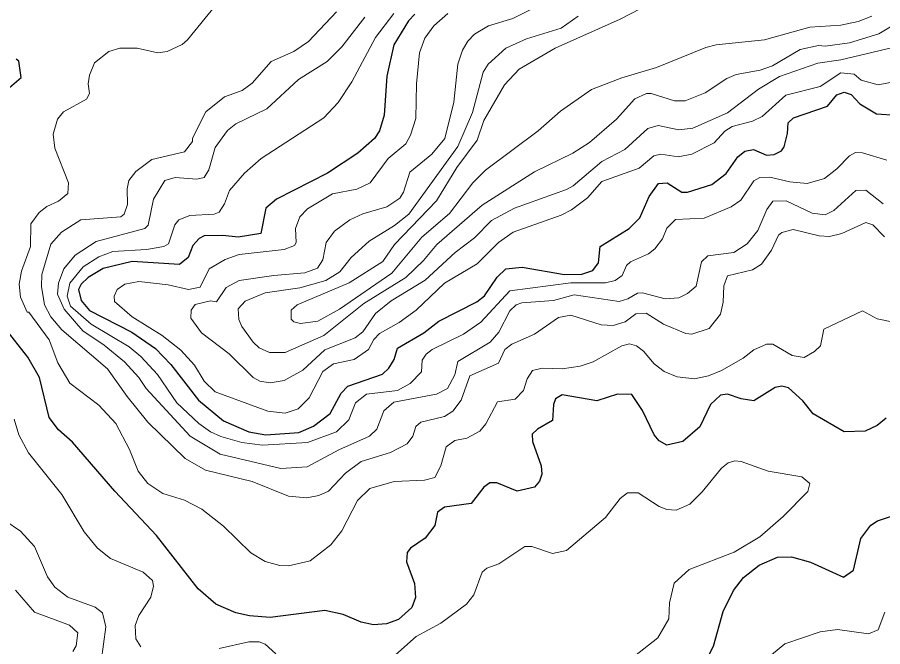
# Model space of a CAD drawing. Extents: x 265 to 291.4, y 7731.5 to 7759.6.
# Drawn here: x 266.827 to 268.417, y 7737.823 to 7738.979 of the extents above; entities that cross this region are included whole.
import ezdxf

# ---------------------------------------------------------------- set-up
doc = ezdxf.new("R2010")
doc.units = 0
doc.header["$LTSCALE"] = 0.032
doc.layers.add('1', color=7, linetype='Continuous', lineweight=25)
doc.layers.add('2', color=7, linetype='Continuous', lineweight=13)

msp = doc.modelspace()

# ---------------------------------------------------------------- linework, layer by layer
at = {"layer": '1'}
for points in [[(267.5574, 7738.985), (267.5454, 7738.9731), (267.5184, 7738.9286), (267.5057, 7738.8713), (267.5009, 7738.7997), (267.4921, 7738.7711), (267.4834, 7738.7567), (267.4524, 7738.7297), (267.3967, 7738.6931), (267.3028, 7738.6453), (267.2837, 7738.6286), (267.2742, 7738.5825), (267.2328, 7738.5753), (267.2042, 7738.5785), (267.17, 7738.5777), (267.1612, 7738.573), (267.1493, 7738.5602), (267.1405, 7738.5379), (267.1246, 7738.5252), (267.0379, 7738.5308), (266.9846, 7738.5181), (266.9568, 7738.5014), (266.944, 7738.4894), (266.9393, 7738.4791), (266.944, 7738.4592), (266.9592, 7738.4409), (267.0371, 7738.4011), (267.0809, 7738.3709), (267.1087, 7738.3415), (267.1596, 7738.2763), (267.2058, 7738.2381), (267.2519, 7738.2182), (267.2837, 7738.2126), (267.3442, 7738.2166), (267.3712, 7738.2285), (267.4015, 7738.2516), (267.4221, 7738.289), (267.434, 7738.3017)], [(266.7905, 7738.8323), (266.8335, 7738.8689), (266.8295, 7738.8991), (266.8247, 7738.9023)], [(267.6011, 7738.421), (267.6711, 7738.4568), (267.6854, 7738.4679), (267.7085, 7738.5022), (267.7244, 7738.5173), (267.7547, 7738.5205), (267.8326, 7738.5069), (267.8644, 7738.5077), (267.8843, 7738.5141), (267.8946, 7738.5284), (267.8978, 7738.5587), (267.9511, 7738.5913), (267.971, 7738.6111), (267.9877, 7738.6501), (268.0052, 7738.674), (268.0211, 7738.6756), (268.0482, 7738.6581), (268.0585, 7738.6581), (268.1031, 7738.6724), (268.1293, 7738.6923), (268.1508, 7738.7233), (268.1635, 7738.7336), (268.1794, 7738.7368), (268.2033, 7738.7265), (268.2176, 7738.7273), (268.2311, 7738.7344), (268.2359, 7738.7416), (268.2423, 7738.7663), (268.2431, 7738.7854), (268.2534, 7738.7949), (268.3155, 7738.8164), (268.333, 7738.8371), (268.3465, 7738.8418), (268.3592, 7738.8378), (268.3751, 7738.8204), (268.4054, 7738.8021), (268.4419, 7738.7997)], [(267.434, 7738.3017), (267.4977, 7738.324), (267.5096, 7738.3351), (267.5192, 7738.351), (267.5255, 7738.3717), (267.5741, 7738.3995), (267.6011, 7738.421)], [(267.481, 7737.8634), (267.4587, 7737.8682), (267.4253, 7737.8825), (267.3919, 7737.8896), (267.2917, 7737.8769), (267.2535, 7737.8801), (267.2281, 7737.8857), (267.1915, 7737.9016), (267.1588, 7737.9294), (267.0825, 7738.0273), (267.0061, 7738.1092), (266.9281, 7738.1991), (266.9027, 7738.2214), (266.8852, 7738.2444), (266.8677, 7738.3176), (266.8462, 7738.355), (266.804, 7738.4091)], [(268.4237, 7738.2428), (268.4069, 7738.2293), (268.3847, 7738.219), (268.3465, 7738.2182), (268.2892, 7738.2508), (268.2701, 7738.2747), (268.2439, 7738.2985), (268.232, 7738.3017), (268.2192, 7738.2993), (268.1802, 7738.2746), (268.1572, 7738.2786), (268.1317, 7738.2874), (268.119, 7738.285), (268.1007, 7738.2683), (268.0808, 7738.2269), (268.0498, 7738.1999), (268.0204, 7738.1935), (268.006, 7738.2015), (267.9973, 7738.2126), (267.9758, 7738.2572), (267.9559, 7738.2866), (267.9297, 7738.2874), (267.8915, 7738.2746), (267.8278, 7738.2858), (267.8159, 7738.2786), (267.8119, 7738.2683), (267.8103, 7738.2389), (267.7825, 7738.2229), (267.7729, 7738.2134), (267.7737, 7738.1999), (267.7896, 7738.1553), (267.7904, 7738.1402), (267.7865, 7738.1275), (267.7769, 7738.1163), (267.7451, 7738.1092), (267.7077, 7738.1243), (267.695, 7738.1243), (267.6839, 7738.1163), (267.6608, 7738.0861), (267.6115, 7738.0798), (267.5987, 7738.0702), (267.594, 7738.0456), (267.5765, 7738.0225), (267.5494, 7738.0042), (267.543, 7737.9963), (267.5422, 7737.9788)], [(268.0904, 7737.7934), (268.1062, 7737.8244), (268.1237, 7737.8881), (268.1428, 7737.9262), (268.1611, 7737.9501), (268.1898, 7737.9732), (268.224, 7737.9875), (268.2495, 7737.9883), (268.2845, 7737.9787), (268.3449, 7737.9509), (268.3632, 7737.9636), (268.3767, 7738.0217), (268.395, 7738.0463), (268.4077, 7738.0543), (268.4587, 7738.0718)], [(267.5422, 7737.9788), (267.5566, 7737.939), (267.5582, 7737.9135), (267.5518, 7737.8952), (267.5271, 7737.8729), (267.5049, 7737.865), (267.481, 7737.8634)]]:
    msp.add_lwpolyline(points, dxfattribs=at)
at = {"layer": '2'}
for points in [[(268.3974, 7738.9818), (268.372, 7738.9715), (268.3401, 7738.9651), (268.2829, 7738.9612), (268.2001, 7738.9381), (268.111, 7738.9286), (268.0919, 7738.9238), (268.0013, 7738.8872), (267.9376, 7738.8681), (267.8819, 7738.8466), (267.8247, 7738.8068), (267.7841, 7738.7711), (267.687, 7738.6987), (267.664, 7738.6756), (267.621, 7738.6191), (267.5701, 7738.5754), (267.5152, 7738.5093), (267.419, 7738.4433), (267.3792, 7738.421), (267.3474, 7738.4171), (267.3346, 7738.4202), (267.3299, 7738.425), (267.3299, 7738.4417), (267.341, 7738.4513), (267.4365, 7738.4918), (267.4985, 7738.5308), (267.52, 7738.5618), (267.5971, 7738.6422), (267.6345, 7738.7034), (267.6719, 7738.7536), (267.6838, 7738.7901), (267.722, 7738.8554), (267.7491, 7738.884), (267.8151, 7738.923), (267.9344, 7738.9763), (267.9901, 7739.0049)], [(267.1907, 7739.0009), (267.1397, 7738.9381), (267.1294, 7738.9294), (267.1024, 7738.9166), (267.0849, 7738.9142), (267.0467, 7738.923), (267.0149, 7738.923), (266.995, 7738.9166), (266.9687, 7738.8959), (266.9592, 7738.8729), (266.9568, 7738.857), (266.9592, 7738.8395), (266.9536, 7738.8291), (266.9114, 7738.806), (266.9003, 7738.7925), (266.8923, 7738.7647), (266.8955, 7738.7392), (266.921, 7738.6756), (266.9194, 7738.6557), (266.9027, 7738.6414), (266.8812, 7738.6318), (266.8669, 7738.6207), (266.8518, 7738.6), (266.851, 7738.5587), (266.8343, 7738.5133), (266.8303, 7738.4895)], [(266.8764, 7738.4513), (266.8709, 7738.4847), (266.8717, 7738.507), (266.8884, 7738.5626), (266.9082, 7738.5849), (266.9433, 7738.6072), (267.0172, 7738.6127), (267.0228, 7738.6175), (267.0292, 7738.6358), (267.0284, 7738.6645), (267.0315, 7738.6796), (267.0443, 7738.6963), (267.0737, 7738.7185), (267.1342, 7738.7321), (267.1485, 7738.7512), (267.1485, 7738.7575), (267.1731, 7738.8061), (267.2074, 7738.8331), (267.24, 7738.845), (267.2583, 7738.8586), (267.2933, 7738.8983), (267.3346, 7738.9166), (267.3617, 7738.9349), (267.4134, 7738.9898)], [(267.769, 7738.993), (267.7372, 7738.9771), (267.6926, 7738.9636), (267.6672, 7738.9484), (267.6544, 7738.9357), (267.6449, 7738.919), (267.6361, 7738.8936), (267.629, 7738.8236), (267.6123, 7738.7567), (267.5884, 7738.7281), (267.5478, 7738.6947), (267.5367, 7738.6581), (267.5295, 7738.6469), (267.5057, 7738.631), (267.4619, 7738.6183), (267.438, 7738.6072), (267.4094, 7738.5865), (267.3943, 7738.5658), (267.3879, 7738.534), (267.3784, 7738.5189), (267.3553, 7738.5101), (267.2981, 7738.5054), (267.2344, 7738.4958), (267.2105, 7738.4831), (267.193, 7738.4568), (267.1819, 7738.4584), (267.1533, 7738.4521), (267.1461, 7738.4417), (267.1453, 7738.4266), (267.1652, 7738.3995), (267.2161, 7738.3614), (267.2599, 7738.3176), (267.2726, 7738.3113), (267.2917, 7738.3081), (267.3171, 7738.312), (267.3513, 7738.3311), (267.3919, 7738.3685), (267.4476, 7738.3908), (267.4619, 7738.4019), (267.485, 7738.4354), (267.5136, 7738.4584), (267.5765, 7738.4966)], [(267.4651, 7738.9795), (267.4229, 7738.9254), (267.3959, 7738.8983), (267.3434, 7738.8649), (267.2853, 7738.8116), (267.2281, 7738.7838), (267.2129, 7738.7718), (267.1906, 7738.74), (267.1787, 7738.6995), (267.17, 7738.6851), (267.1565, 7738.6819), (267.1167, 7738.6851), (267.0976, 7738.6796), (267.0769, 7738.6454), (267.0674, 7738.5976), (267.061, 7738.5913), (266.9719, 7738.5674), (266.9329, 7738.5427), (266.9122, 7738.5173), (266.9027, 7738.491), (266.9003, 7738.4711), (266.913, 7738.4433), (266.9472, 7738.4035), (266.9862, 7738.3773), (267.0236, 7738.3463), (267.0499, 7738.3176), (267.0634, 7738.2977), (267.1445, 7738.2102), (267.1994, 7738.1768), (267.3108, 7738.1506), (267.3593, 7738.1537), (267.4174, 7738.1848), (267.4739, 7738.2102), (267.4874, 7738.223), (267.5001, 7738.2564), (267.5184, 7738.2723), (267.5972, 7738.2874), (267.617, 7738.2977), (267.6306, 7738.3224), (267.6361, 7738.3471), (267.6958, 7738.3828), (267.7117, 7738.4011), (267.7316, 7738.4401), (267.7435, 7738.4513), (267.7539, 7738.4552), (267.8119, 7738.4592), (267.8501, 7738.4696), (267.9328, 7738.4576), (267.9488, 7738.4624), (267.9663, 7738.4727), (267.9758, 7738.4735), (268.0172, 7738.4624), (268.0426, 7738.464), (268.0585, 7738.4719)], [(268.4245, 7738.7169), (268.3799, 7738.7305), (268.3672, 7738.7313), (268.356, 7738.7249), (268.333, 7738.701), (268.3099, 7738.6835), (268.2781, 7738.674), (268.2463, 7738.6772), (268.2097, 7738.6859), (268.1914, 7738.6851), (268.1802, 7738.6788), (268.1564, 7738.6438), (268.1389, 7738.631), (268.0888, 7738.6104), (268.0363, 7738.608), (268.0203, 7738.5921), (268.0124, 7738.5722), (267.9981, 7738.5539), (267.9869, 7738.5451), (267.9535, 7738.53), (267.9464, 7738.5236), (267.9384, 7738.5054), (267.9257, 7738.4958), (267.9074, 7738.4918), (267.8438, 7738.4918), (267.7316, 7738.4767), (267.6783, 7738.4194), (267.6465, 7738.3972), (267.5892, 7738.3693), (267.5781, 7738.3606), (267.5709, 7738.3494), (267.5693, 7738.328), (267.5486, 7738.3065), (267.5256, 7738.2938), (267.4683, 7738.2874), (267.4484, 7738.2715), (267.4357, 7738.2397), (267.4134, 7738.2182), (267.3601, 7738.1983), (267.2774, 7738.1935), (267.2392, 7738.1983), (267.201, 7738.2094), (267.1819, 7738.2182), (267.1604, 7738.2333), (267.1199, 7738.2715), (267.0841, 7738.3232), (267.0538, 7738.3566), (267.0324, 7738.3741), (266.9624, 7738.4155), (266.9242, 7738.4489), (266.9186, 7738.4672), (266.9234, 7738.491), (266.948, 7738.5213), (266.9767, 7738.5396), (267.0021, 7738.5491), (267.0642, 7738.5531), (267.096, 7738.5586), (267.1047, 7738.5634), (267.1159, 7738.5984), (267.1238, 7738.6072), (267.1437, 7738.6151), (267.1883, 7738.6175), (267.1978, 7738.6215), (267.2074, 7738.6366), (267.2169, 7738.6613), (267.244, 7738.6931), (267.275, 7738.7201), (267.3903, 7738.7949), (267.4166, 7738.8228), (267.4412, 7738.8609), (267.485, 7738.9421), (267.5184, 7738.9866)], [(267.6178, 7738.9866), (267.5924, 7738.9635), (267.5757, 7738.9413), (267.5661, 7738.9142), (267.5606, 7738.857), (267.559, 7738.7933), (267.5494, 7738.7631), (267.5407, 7738.7472), (267.5081, 7738.7201), (267.4754, 7738.6756), (267.4508, 7738.6637), (267.4062, 7738.6549), (267.3601, 7738.6279), (267.3458, 7738.6127), (267.3378, 7738.5913), (267.3394, 7738.5658), (267.3362, 7738.5602), (267.3171, 7738.5531), (267.2344, 7738.5435), (267.209, 7738.5348), (267.1795, 7738.5173), (267.1628, 7738.4839), (267.1413, 7738.4791), (267.104, 7738.4879), (267.0499, 7738.4942), (267.0244, 7738.4894), (267.0101, 7738.4791), (267.0045, 7738.4672), (267.0053, 7738.4576), (267.0379, 7738.429), (267.0928, 7738.3948), (267.127, 7738.3677), (267.1525, 7738.3407), (267.17, 7738.3113), (267.1906, 7738.2914), (267.2869, 7738.2556), (267.3187, 7738.2524), (267.3426, 7738.2603), (267.3633, 7738.2802)], [(267.878, 7738.7496), (267.8477, 7738.7297), (267.7769, 7738.6955), (267.6807, 7738.6342), (267.5979, 7738.5618), (267.5733, 7738.5324), (267.5407, 7738.5014), (267.4635, 7738.4536), (267.3903, 7738.3948), (267.3187, 7738.3638), (267.2901, 7738.3638), (267.271, 7738.3725), (267.2599, 7738.3828), (267.2392, 7738.4115), (267.2336, 7738.4242), (267.2328, 7738.4441), (267.2457, 7738.4581), (267.2821, 7738.4735), (267.3458, 7738.4823), (267.3935, 7738.4958), (267.4197, 7738.5117), (267.4404, 7738.538), (267.4731, 7738.5682), (267.52, 7738.5968), (267.5462, 7738.6175), (267.6361, 7738.7424), (267.6632, 7738.8045), (267.683, 7738.8784), (267.6918, 7738.8936), (267.7244, 7738.923), (267.7626, 7738.9397), (267.8263, 7738.9596), (267.8573, 7738.9818)], [(268.4499, 7738.9731), (268.4101, 7738.9492), (268.356, 7738.9325), (268.3115, 7738.9262), (268.2988, 7738.9278), (268.2654, 7738.9206), (268.2144, 7738.8904), (268.1922, 7738.8824), (268.1476, 7738.8745), (268.1309, 7738.8673), (268.0911, 7738.841), (268.0538, 7738.8259)], [(267.8485, 7738.67), (267.901, 7738.7146), (267.9432, 7738.7368), (267.9854, 7738.775), (268.0044, 7738.7806), (268.0426, 7738.7726), (268.0681, 7738.7758), (268.1317, 7738.8037), (268.189, 7738.8474), (268.2272, 7738.8705), (268.298, 7738.8952), (268.3401, 7738.9015), (268.4356, 7738.9238)], [(267.4921, 7738.3988), (267.5287, 7738.4186), (267.5598, 7738.4417), (267.6115, 7738.491), (267.6719, 7738.5268), (267.7109, 7738.5658), (267.738, 7738.5849), (267.8263, 7738.6159), (267.8453, 7738.6255), (267.8748, 7738.6477), (267.901, 7738.678), (267.9694, 7738.7026), (267.9965, 7738.7249), (268.0092, 7738.7281), (268.041, 7738.7233), (268.0665, 7738.7281), (268.1071, 7738.7488), (268.1269, 7738.7703), (268.1405, 7738.779), (268.1779, 7738.7885), (268.1954, 7738.7973), (268.2391, 7738.8363), (268.302, 7738.8522), (268.3401, 7738.8776), (268.3648, 7738.8752), (268.3775, 7738.8641), (268.4085, 7738.8554), (268.4404, 7738.8617)], [(268.0538, 7738.8259), (268.0347, 7738.8259), (267.9917, 7738.8395), (267.983, 7738.8395), (267.9615, 7738.8299), (267.9281, 7738.7925), (267.878, 7738.7496)], [(267.5765, 7738.4966), (267.6313, 7738.5475), (267.6672, 7738.5746), (267.6982, 7738.6064), (267.7403, 7738.6286), (267.8358, 7738.6629), (267.8485, 7738.67)], [(268.1874, 7738.5881), (268.2041, 7738.6263), (268.2152, 7738.6414), (268.2399, 7738.6422), (268.2876, 7738.6199), (268.3115, 7738.6167), (268.3274, 7738.6247), (268.368, 7738.6613), (268.3863, 7738.6621), (268.4181, 7738.6366)], [(268.4205, 7738.5761), (268.399, 7738.5984), (268.3863, 7738.6024), (268.3417, 7738.5825), (268.3195, 7738.5769), (268.3004, 7738.5777), (268.2526, 7738.5897), (268.2319, 7738.5841), (268.2256, 7738.5793), (268.2129, 7738.5515), (268.1946, 7738.526), (268.1779, 7738.5157), (268.1317, 7738.5046), (268.1253, 7738.4863), (268.1238, 7738.456), (268.119, 7738.4338), (268.0983, 7738.4075), (268.0665, 7738.3972), (268.0554, 7738.3988), (268.014, 7738.4155), (267.9822, 7738.4362), (267.9631, 7738.4346), (267.944, 7738.4202), (267.9217, 7738.4131), (267.8994, 7738.4147), (267.8438, 7738.4322), (267.8215, 7738.4282), (267.7769, 7738.3972), (267.7356, 7738.3789), (267.7228, 7738.3693), (267.7109, 7738.3439), (267.6584, 7738.3208), (267.6425, 7738.2763), (267.6274, 7738.2556), (267.6115, 7738.246), (267.5685, 7738.2357), (267.559, 7738.2277), (267.5534, 7738.2102), (267.5431, 7738.1959), (267.5128, 7738.18), (267.4587, 7738.1633), (267.4301, 7738.1418), (267.3983, 7738.1092), (267.3808, 7738.1012), (267.3585, 7738.0965), (267.3251, 7738.0997), (267.2583, 7738.1267), (267.1724, 7738.1474), (267.135, 7738.1689)], [(268.0585, 7738.4719), (268.0744, 7738.4855), (268.084, 7738.53), (268.0959, 7738.5412), (268.1436, 7738.5475), (268.1683, 7738.5634), (268.1874, 7738.5881)], [(266.8303, 7738.4895), (266.8327, 7738.4656), (266.8446, 7738.4377), (266.8478, 7738.4377), (266.8852, 7738.3868), (266.9011, 7738.3447), (266.9234, 7738.3073)], [(267.135, 7738.1689), (267.0666, 7738.2357), (267.0284, 7738.2826), (266.9926, 7738.3335), (266.9083, 7738.4051), (266.8884, 7738.429), (266.8764, 7738.4513)], [(266.9234, 7738.3073), (266.9767, 7738.2667), (267.0077, 7738.2333), (267.0331, 7738.1856), (267.0491, 7738.1458), (267.0666, 7738.1227), (267.0944, 7738.1044), (267.1342, 7738.0925), (267.166, 7738.0758), (267.2058, 7738.0448), (267.2559, 7737.9954), (267.2821, 7737.9795), (267.3092, 7737.9724), (267.3251, 7737.9716), (267.3649, 7737.9811), (267.403, 7738.0106), (267.4229, 7738.036), (267.4516, 7738.0917), (267.4746, 7738.114), (267.5192, 7738.1267), (267.5749, 7738.1291), (267.594, 7738.1339), (267.6051, 7738.1553), (267.6146, 7738.1904), (267.6306, 7738.2023), (267.6528, 7738.2063), (267.6767, 7738.219), (267.6878, 7738.2325), (267.7093, 7738.2731), (267.7419, 7738.2778), (267.757, 7738.2938), (267.7634, 7738.3152), (267.7738, 7738.3303), (267.7913, 7738.3351), (267.8278, 7738.3335), (267.8613, 7738.3383), (267.8851, 7738.3463), (267.9376, 7738.3757), (267.9519, 7738.3797), (267.9647, 7738.3757), (267.9774, 7738.3661), (267.9973, 7738.3431), (268.0156, 7738.3288), (268.0394, 7738.3192), (268.0713, 7738.3152), (268.0967, 7738.3208), (268.1206, 7738.3303), (268.1604, 7738.3534), (268.1802, 7738.3685), (268.2033, 7738.3789), (268.2152, 7738.3789), (268.251, 7738.3582), (268.2725, 7738.3542), (268.2916, 7738.3653), (268.3027, 7738.3757), (268.3091, 7738.4067), (268.3799, 7738.4401), (268.407, 7738.4258), (268.434, 7738.4202)], [(267.3633, 7738.2802), (267.3879, 7738.3288), (267.4078, 7738.3431), (267.446, 7738.351), (267.4723, 7738.3693), (267.4818, 7738.3876), (267.4921, 7738.3988)], [(266.8208, 7738.2413), (266.8295, 7738.2126), (266.847, 7738.1792), (266.9083, 7738.1028), (266.9496, 7738.0344), (266.9743, 7738.0042), (266.9982, 7737.9851), (267.0578, 7737.9604), (267.0753, 7737.9445), (267.0769, 7737.9342), (267.0721, 7737.9143), (267.0499, 7737.8808), (267.0432, 7737.8622), (267.0443, 7737.8379), (267.0538, 7737.8228)], [(267.5216, 7737.8085), (267.5598, 7737.8419), (267.6051, 7737.8666), (267.652, 7737.9016), (267.6656, 7737.9183), (267.6807, 7737.9604), (267.6894, 7737.9676), (267.7117, 7737.9756), (267.7594, 7738.0074), (267.7722, 7738.0074), (267.8103, 7737.9947), (267.8358, 7738.0002), (267.9074, 7738.0607), (267.9344, 7738.0957), (267.948, 7738.106), (267.9679, 7738.106), (268.006, 7738.0806), (268.0204, 7738.075), (268.0378, 7738.0742), (268.0625, 7738.0853), (268.0856, 7738.1076), (268.1206, 7738.1514), (268.1333, 7738.1609), (268.1452, 7738.1649), (268.1572, 7738.1633), (268.2065, 7738.1458), (268.2685, 7738.1354), (268.2829, 7738.1227), (268.2797, 7738.1084), (268.2343, 7738.0623), (268.1914, 7738.0249), (268.1444, 7737.997), (268.0617, 7737.9652), (268.0339, 7737.9398), (268.0251, 7737.904), (268.0243, 7737.8745), (268.0036, 7737.8395), (267.944, 7737.7926)], [(266.9806, 7737.7958), (266.9894, 7737.8594), (266.983, 7737.8857), (266.9695, 7737.896), (266.9194, 7737.9143), (266.8955, 7737.9326), (266.882, 7737.9517), (266.8581, 7738.0074), (266.8327, 7738.0352), (266.804, 7738.0551)], [(266.8231, 7737.927), (266.8581, 7737.8865), (266.9226, 7737.8626), (266.938, 7737.8485), (266.9347, 7737.8246), (266.9289, 7737.8141)], [(268.4213, 7737.8865), (268.4085, 7737.8539), (268.391, 7737.8467), (268.3338, 7737.8546), (268.302, 7737.8507), (268.2375, 7737.8284)], [(267.1978, 7737.8196), (267.2519, 7737.8324), (267.271, 7737.8324), (267.2821, 7737.8276), (267.302, 7737.8101)], [(268.2375, 7737.8284), (268.2129, 7737.8085), (268.1922, 7737.7775), (268.189, 7737.7608), (268.189, 7737.7226), (268.1818, 7737.7035), (268.1699, 7737.6924)]]:
    msp.add_lwpolyline(points, dxfattribs=at)

doc.saveas('drawing.dxf')
